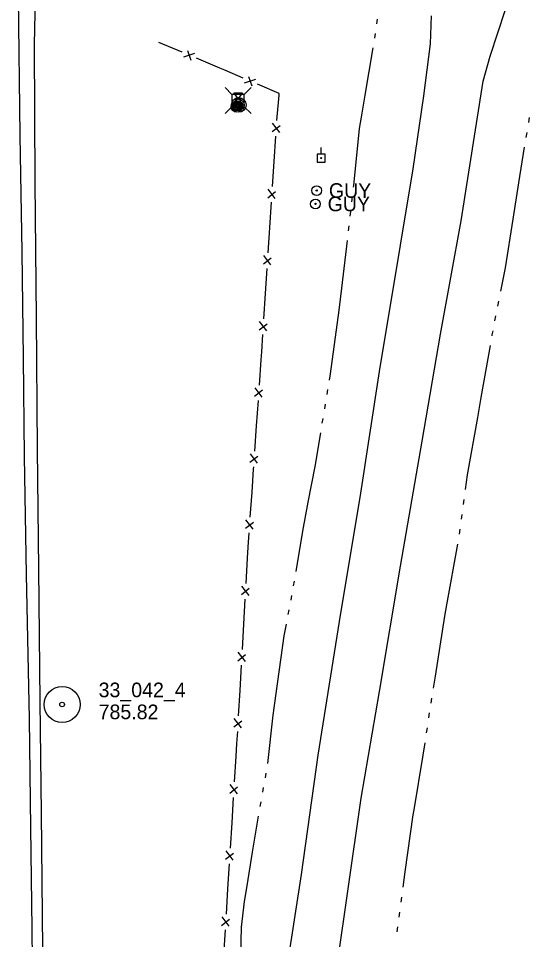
# Model space of a CAD drawing. Extents: x 589250 to 1188077, y 162953 to 363065.
# Drawn here: x 594101.5 to 594311.4, y 175248.7 to 175626.5 of the extents above; entities that cross this region are included whole.
import ezdxf

# ---------------------------------------------------------------- set-up
doc = ezdxf.new("R2010")
doc.units = 0
for name, color, linetype in [('E_FEN_P', 7, 'Continuous'), ('E_MAP_PassPoints', 7, 'Continuous'), ('E_MISCPROP', 7, 'Continuous'), ('E_RDWY', 7, 'Continuous'), ('E_UTL_AG', 7, 'Continuous'), ('E_UTL_AG_Bold', 7, 'Continuous'), ('E_UTL_EGuyWire', 7, 'Continuous'), ('E_UTL_EPowerPole', 7, 'Continuous'), ('E_WAL', 7, 'Continuous'), ('E_WTR_FlowLine', 7, 'Continuous')]:
    doc.layers.add(name, color=color, linetype=linetype)

msp = doc.modelspace()

# ---------------------------------------------------------------- linework, layer by layer
at = {"layer": 'E_FEN_P'}
for p, q in [((594168.79, 175612.59), (594159.22, 175616.61)), ((594173.8, 175612.06), (594169.25, 175610.56)), ((594172.43, 175609.22), (594171.11, 175613.11)), ((594184.28, 175606.08), (594174.71, 175610.1)), ((594186.25, 175605.25), (594184.28, 175606.08)), ((594193.82, 175602.01), (594186.25, 175605.25)), ((594198.83, 175601.45), (594194.27, 175599.97)), ((594197.44, 175598.62), (594196.15, 175602.52)), ((594208.59, 175595.7), (594199.73, 175599.48)), ((594207.77, 175586.1), (594208.52, 175594.95)), ((594208.52, 175594.95), (594208.59, 175595.7)), ((594207.67, 175584.61), (594207.77, 175586.1)), ((594205.67, 175580.07), (594208.93, 175582.58)), ((594208.8, 175579.7), (594205.9, 175583.51)), ((594206.55, 175567.84), (594207.24, 175578.2)), ((594205.86, 175557.49), (594206.55, 175567.84)), ((594203.86, 175552.95), (594207.12, 175555.46)), ((594206.99, 175552.58), (594204.09, 175556.39)), ((594204.75, 175540.72), (594205.44, 175551.08)), ((594204.61, 175538.58), (594204.75, 175540.72)), ((594204.08, 175530.37), (594204.61, 175538.58)), ((594205.22, 175525.46), (594202.31, 175529.26)), ((594202.09, 175525.82), (594205.34, 175528.34)), ((594203, 175513.6), (594203.67, 175523.96)), ((594202.33, 175503.24), (594203, 175513.6)), ((594203.48, 175498.33), (594200.57, 175502.14)), ((594200.34, 175498.7), (594203.6, 175501.21)), ((594201.46, 175489.67), (594201.92, 175496.83)), ((594201.24, 175486.47), (594201.46, 175489.67)), ((594200.5, 175476.12), (594201.24, 175486.47)), ((594198.49, 175471.59), (594201.75, 175474.09)), ((594201.61, 175471.2), (594198.73, 175475.03)), ((594199.32, 175459.36), (594200.05, 175469.71)), ((594198.59, 175449.01), (594199.32, 175459.36)), ((594196.57, 175444.48), (594199.84, 175446.97)), ((594199.7, 175444.09), (594196.81, 175447.92)), ((594197.43, 175432.25), (594198.07, 175441.68)), ((594198.07, 175441.68), (594198.14, 175442.6)), ((594196.73, 175421.89), (594197.43, 175432.25)), ((594194.72, 175417.36), (594197.98, 175419.86)), ((594197.85, 175416.98), (594194.95, 175420.8)), ((594195.89, 175409.61), (594196.29, 175415.48)), ((594195.64, 175405.13), (594195.89, 175409.61)), ((594195.05, 175394.76), (594195.64, 175405.13)), ((594193.09, 175390.21), (594196.32, 175392.75)), ((594196.23, 175389.86), (594193.29, 175393.65)), ((594194.1, 175377.99), (594194.68, 175388.35)), ((594193.51, 175367.63), (594194.1, 175377.99)), ((594194.69, 175362.73), (594191.75, 175366.51)), ((594191.55, 175363.07), (594194.79, 175365.61)), ((594192.54, 175350.85), (594193.14, 175361.21)), ((594191.93, 175340.49), (594192.54, 175350.85)), ((594189.96, 175335.94), (594193.2, 175338.47)), ((594193.1, 175335.59), (594190.17, 175339.38)), ((594191.26, 175329.11), (594191.55, 175334.08)), ((594190.92, 175323.72), (594191.26, 175329.11)), ((594190.28, 175313.36), (594190.92, 175323.72)), ((594188.3, 175308.81), (594191.54, 175311.34)), ((594191.43, 175308.45), (594188.51, 175312.26)), ((594189.23, 175296.59), (594189.88, 175306.95)), ((594188.59, 175286.23), (594189.23, 175296.59)), ((594186.6, 175281.69), (594189.85, 175284.21)), ((594189.74, 175281.33), (594186.82, 175285.13)), ((594187.56, 175269.46), (594188.19, 175279.82)), ((594186.93, 175259.1), (594187.56, 175269.46)), ((594184.95, 175254.55), (594188.2, 175257.08)), ((594188.08, 175254.2), (594185.16, 175258)), ((594185.91, 175242.33), (594186.54, 175252.69))]:
    msp.add_line(p, q, dxfattribs=at)
at = {"layer": 'E_MAP_PassPoints'}
for radius in [7.38, 0.945]:
    msp.add_circle((594119.48, 175345.1), radius, dxfattribs=at)
at = {"layer": 'E_MISCPROP'}
for centre, radius in [((594192.01, 175590.98), 3), ((594192.01, 175590.98), 2.25), ((594191.13, 175590.23), 2.23), ((594191.13, 175590.23), 1.67), ((594191.13, 175590.23), 1.12), ((594192.01, 175590.98), 1.5), ((594191.13, 175590.23), 0.558), ((594192.01, 175590.98), 0.75)]:
    msp.add_circle(centre, radius, dxfattribs=at)
at = {"layer": 'E_RDWY'}
for p, q in [((594102.25, 175578.43), (594101.54, 175636.65)), ((594270.91, 175627.53), (594270.55, 175616)), ((594295.17, 175611.04), (594301.45, 175630.16)), ((594270.55, 175616), (594267.81, 175594.67)), ((594292.29, 175600.73), (594295.17, 175611.04)), ((594283.22, 175543.49), (594292.29, 175600.73)), ((594267.81, 175594.67), (594263.41, 175564.8)), ((594103.07, 175530.73), (594102.25, 175578.43)), ((594263.41, 175564.8), (594258.28, 175533.41)), ((594274.76, 175497.03), (594283.22, 175543.49)), ((594258.28, 175533.41), (594249.64, 175481.69)), ((594103.6, 175487.23), (594103.07, 175530.73)), ((594267.28, 175453.09), (594274.76, 175497.03)), ((594104.09, 175446.78), (594103.6, 175487.23)), ((594249.64, 175481.69), (594241.75, 175429.97)), ((594258.38, 175401.86), (594267.28, 175453.09)), ((594104.92, 175398.38), (594104.09, 175446.78)), ((594241.75, 175429.97), (594233.81, 175382.52)), ((594249.74, 175350.39), (594258.38, 175401.86)), ((594106.11, 175339.23), (594104.92, 175398.38)), ((594233.81, 175382.52), (594224.5, 175324.27)), ((594242.26, 175306.7), (594249.74, 175350.39)), ((594106.65, 175294.56), (594106.11, 175339.23)), ((594224.5, 175324.27), (594217.58, 175275.33)), ((594236.71, 175268.54), (594242.26, 175306.7)), ((594107.16, 175253.17), (594106.65, 175294.56)), ((594217.58, 175275.33), (594208.99, 175219.84)), ((594231.39, 175231.64), (594236.71, 175268.54)), ((594107.81, 175199.39), (594107.16, 175253.17))]:
    msp.add_line(p, q, dxfattribs=at)
at = {"layer": 'E_UTL_AG'}
for points in [[(594190.01, 175595.99), (594193.47, 175595.99)], [(594191.74, 175593.57), (594190.01, 175595.99)], [(594193.47, 175595.99), (594191.74, 175593.57)], [(594191.74, 175592.41), (594190.01, 175589.99)], [(594190.01, 175589.99), (594193.47, 175589.99)], [(594193.47, 175589.99), (594191.74, 175592.41)]]:
    msp.add_lwpolyline(points, dxfattribs=at)
msp.add_lwpolyline([(594192.9, 175592.99), (594192.87, 175593.1), (594192.81, 175593.2), (594192.71, 175593.3), (594192.58, 175593.39), (594192.41, 175593.46), (594192.22, 175593.51), (594192.01, 175593.55), (594191.8, 175593.56), (594191.58, 175593.56), (594191.36, 175593.53), (594191.16, 175593.49), (594190.98, 175593.42), (594190.83, 175593.34), (594190.71, 175593.25), (594190.63, 175593.15), (594190.59, 175593.04), (594190.59, 175592.93), (594190.63, 175592.83), (594190.71, 175592.72), (594190.83, 175592.63), (594190.98, 175592.55), (594191.16, 175592.49), (594191.36, 175592.44), (594191.58, 175592.42), (594191.8, 175592.41), (594192.01, 175592.43), (594192.22, 175592.46), (594192.41, 175592.52), (594192.58, 175592.59), (594192.71, 175592.68), (594192.81, 175592.77), (594192.87, 175592.88)], close=True, dxfattribs=at)
at = {"layer": 'E_UTL_AG_Bold'}
for p, q in [((594189.2, 175595.25), (594186.38, 175598.08)), ((594194.2, 175595.24), (594197.04, 175598.07)), ((594194.2, 175595.24), (594189.2, 175595.25)), ((594189.2, 175595.25), (594189.2, 175590.25)), ((594194.2, 175590.24), (594194.2, 175595.24)), ((594189.2, 175590.25), (594186.37, 175587.42)), ((594189.2, 175590.25), (594194.2, 175590.24)), ((594194.2, 175590.24), (594197.03, 175587.41))]:
    msp.add_line(p, q, dxfattribs=at)
at = {"layer": 'E_UTL_EGuyWire'}
for centre, radius in [((594223.98, 175555.87), 2), ((594223.98, 175555.87), 0.25), ((594223.47, 175550.38), 2), ((594223.47, 175550.38), 0.25)]:
    msp.add_circle(centre, radius, dxfattribs=at)
at = {"layer": 'E_UTL_EPowerPole'}
for points in [[(594227.49, 175570.85), (594224.14, 175570.85)], [(594224.14, 175570.85), (594224.14, 175567.5)], [(594225.81, 175570.85), (594225.81, 175573.5)], [(594227.49, 175567.5), (594227.49, 175570.85)], [(594224.14, 175567.5), (594227.49, 175567.5)]]:
    msp.add_lwpolyline(points, dxfattribs=at)
msp.add_circle((594225.84, 175569.18), 0.217, dxfattribs=at)
at = {"layer": 'E_WAL'}
for p, q in [((594108.11, 175615.73), (594108.65, 175640.89)), ((594108.43, 175559.23), (594108.11, 175615.73)), ((594108.92, 175503.67), (594108.43, 175559.23)), ((594109.39, 175449.79), (594108.92, 175503.67)), ((594109.99, 175400.78), (594109.39, 175449.79)), ((594110.46, 175346.34), (594109.99, 175400.78)), ((594111.02, 175300.51), (594110.46, 175346.34)), ((594111.51, 175244.94), (594111.02, 175300.51))]:
    msp.add_line(p, q, dxfattribs=at)
at = {"layer": 'E_WTR_FlowLine'}
for p, q in [((594248.67, 175624.23), (594248.93, 175626.21)), ((594247.79, 175618.32), (594248.12, 175620.29)), ((594243.91, 175594.96), (594247.14, 175614.39)), ((594242.31, 175585.92), (594243.91, 175594.96)), ((594241.5, 175581.36), (594242.31, 175585.91)), ((594311.03, 175583.8), (594311.37, 175585.83)), ((594239.22, 175557.95), (594241.5, 175581.36)), ((594310.02, 175577.69), (594310.35, 175579.73)), ((594306.9, 175558.97), (594309.34, 175573.62)), ((594304.59, 175544.07), (594306.9, 175558.97)), ((594239.13, 175557.22), (594239.22, 175557.95)), ((594238.45, 175551.28), (594238.68, 175553.26)), ((594237.76, 175545.34), (594237.99, 175547.32)), ((594301.51, 175524.22), (594304.59, 175544.07)), ((594237.08, 175539.41), (594237.31, 175541.39)), ((594234.35, 175515.79), (594236.62, 175535.45)), ((594299.59, 175514.57), (594301.51, 175524.22)), ((594233.14, 175506.77), (594234.35, 175515.79)), ((594298.38, 175508.5), (594298.79, 175510.53)), ((594229.64, 175480.65), (594233.14, 175506.77)), ((594297.17, 175502.43), (594297.58, 175504.45)), ((594296.03, 175496.69), (594296.37, 175498.38)), ((594295.97, 175496.36), (594296.03, 175496.69)), ((594291.54, 175470.98), (594295.26, 175492.29)), ((594229.22, 175478.16), (594229.64, 175480.65)), ((594228.24, 175472.26), (594228.57, 175474.23)), ((594227.26, 175466.37), (594227.58, 175468.33)), ((594290.09, 175462.82), (594291.54, 175470.98)), ((594226.28, 175460.47), (594226.6, 175462.44)), ((594285.91, 175439.24), (594290.09, 175462.82)), ((594223.32, 175442.69), (594225.62, 175456.54)), ((594220.53, 175428.11), (594223.32, 175442.69)), ((594285.09, 175433.31), (594285.91, 175439.24)), ((594218.26, 175416.2), (594220.53, 175428.11)), ((594284.24, 175427.18), (594284.52, 175429.23)), ((594283.39, 175421.05), (594283.68, 175423.09)), ((594215.51, 175399.67), (594218.26, 175416.2)), ((594282.54, 175414.92), (594282.83, 175416.96)), ((594277.34, 175386.01), (594281.85, 175410.85)), ((594214.52, 175393.77), (594214.85, 175395.74)), ((594213.45, 175387.9), (594213.83, 175389.85)), ((594276.6, 175381.39), (594277.34, 175386.01)), ((594212.3, 175382.03), (594212.68, 175383.99)), ((594272.68, 175356.69), (594276.6, 175381.39)), ((594210.6, 175373.31), (594211.54, 175378.12)), ((594207.31, 175349.56), (594210.6, 175373.31)), ((594271.93, 175351.83), (594272.68, 175356.69)), ((594206.09, 175340.75), (594207.31, 175349.56)), ((594270.98, 175345.71), (594271.3, 175347.75)), ((594203.9, 175320.88), (594206.09, 175340.75)), ((594270.03, 175339.59), (594270.35, 175341.63)), ((594269.08, 175333.47), (594269.4, 175335.51)), ((594267.67, 175324.35), (594268.45, 175329.4)), ((594263.93, 175301.85), (594267.67, 175324.35)), ((594202.92, 175314.99), (594203.27, 175316.95)), ((594201.85, 175309.11), (594202.2, 175311.07)), ((594200.78, 175303.23), (594201.13, 175305.19)), ((594263.64, 175299.86), (594263.93, 175301.85)), ((594197.65, 175284.51), (594200.1, 175299.3)), ((594260.23, 175276.55), (594263.64, 175299.86)), ((594195.43, 175270.8), (594197.65, 175284.51)), ((594259.42, 175270.24), (594260.23, 175276.55)), ((594194.39, 175264.36), (594195.43, 175270.8)), ((594193.11, 175253.82), (594194.39, 175264.36)), ((594258.62, 175264.1), (594258.89, 175266.15)), ((594257.83, 175257.96), (594258.09, 175260.01)), ((594192.88, 175242.08), (594193.11, 175253.82)), ((594257.03, 175251.82), (594257.3, 175253.87))]:
    msp.add_line(p, q, dxfattribs=at)

# ---------------------------------------------------------------- texts
at = {"layer": 'E_MAP_PassPoints'}
for s, p in [('33_042_4', (594134.48, 175348.09)), ('785.82', (594134.48, 175339.09))]:
    msp.add_text(s, height=6, dxfattribs=at).set_placement(p)
at = {"layer": 'E_UTL_EGuyWire'}
for p in [(594228.98, 175552.87), (594228.47, 175547.38)]:
    msp.add_text('GUY', height=6, dxfattribs=at).set_placement(p)

doc.saveas('drawing.dxf')
